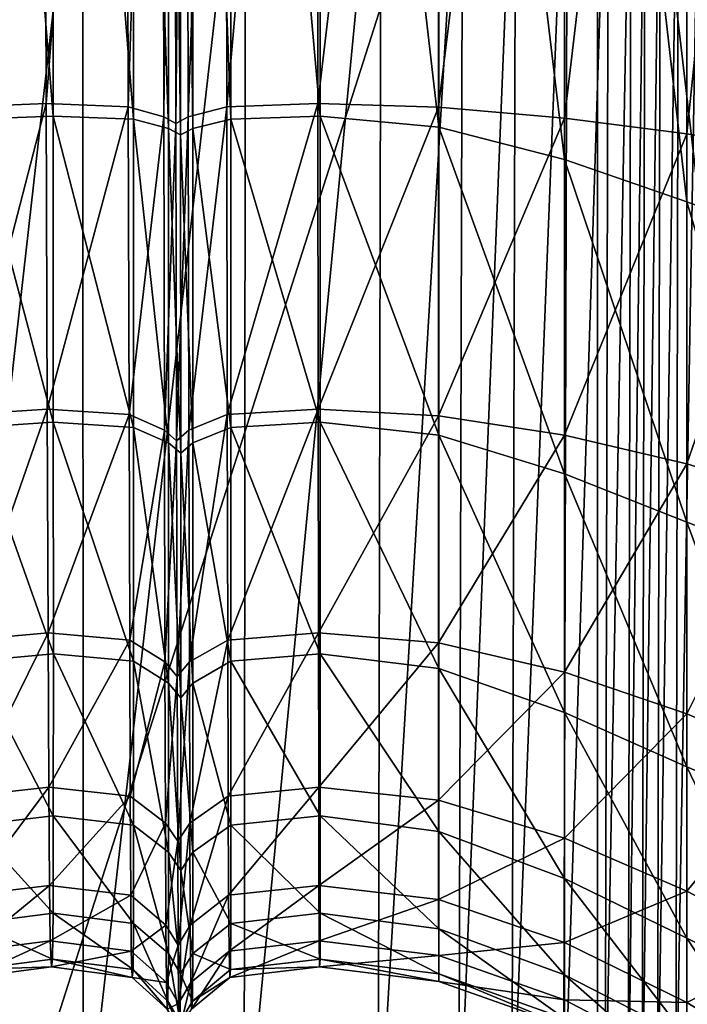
# Model space of a CAD drawing. Header units: millimetres. Extents: x 2387 to 13955, y -4964 to 364.
# Tile 302 of 656: x 7103 to 7126, y -4862 to -4828. Entities that reach past the tile are written whole.
import ezdxf

# ---------------------------------------------------------------- set-up
doc = ezdxf.new("R2010")
doc.units = ezdxf.units.MM
doc.header["$MEASUREMENT"] = 0
doc.layers.add('Predefinito', color=7, linetype='Continuous', true_color=0x000000)

msp = doc.modelspace()

# ---------------------------------------------------------------- linework, layer by layer
at = {"layer": 'Predefinito'}
for points in [[(7103.877, -4795, 936.047), (7100.972, -4795.056, 935.68), (7101.106, -4831.005, 938.143)], [(7101.106, -4831.005, 938.143), (7103.984, -4830.888, 938.492), (7103.877, -4795, 936.047)], [(7106.781, -4795.056, 935.681), (7103.877, -4795, 936.047), (7103.984, -4830.888, 938.492)], [(7103.984, -4830.888, 938.492), (7106.862, -4831.005, 938.143), (7106.781, -4795.056, 935.681)], [(7108.035, -4795.224, 934.583), (7106.781, -4795.056, 935.681), (7106.862, -4831.005, 938.143)], [(7110.251, -4795.056, 935.682), (7108.891, -4795.224, 934.583), (7108.963, -4831.355, 937.096)], [(7108.963, -4831.355, 937.096), (7110.314, -4831.004, 938.144), (7110.251, -4795.056, 935.682)], [(7113.477, -4794.999, 936.048), (7110.251, -4795.056, 935.682), (7110.314, -4831.004, 938.144)], [(7110.314, -4831.004, 938.144), (7113.513, -4830.887, 938.493), (7113.477, -4794.999, 936.048)], [(7117.727, -4795.011, 935.503), (7113.477, -4794.999, 936.048), (7113.513, -4830.887, 938.493)], [(7113.513, -4830.887, 938.493), (7117.736, -4831.016, 937.93), (7117.727, -4795.011, 935.503)], [(7122.162, -4795.046, 933.865), (7117.727, -4795.011, 935.503), (7117.736, -4831.016, 937.93)], [(7117.736, -4831.016, 937.93), (7122.162, -4831.403, 936.238), (7122.162, -4795.046, 933.865)], [(7126.447, -4795.077, 931.527), (7122.162, -4795.046, 933.865), (7122.162, -4831.403, 936.238)], [(7122.162, -4831.403, 936.238), (7126.447, -4831.956, 933.865), (7126.447, -4795.077, 931.527)], [(7126.447, -4831.956, 933.865), (7130.25, -4832.585, 931.257), (7130.25, -4795.075, 928.879)], [(7130.25, -4795.075, 928.879), (7126.447, -4795.077, 931.527), (7126.447, -4831.956, 933.865)], [(7106.862, -4831.005, 938.143), (7108.107, -4831.356, 937.095), (7108.035, -4795.224, 934.583)], [(7108.463, -4795.335, 933.851), (7108.035, -4795.224, 934.583), (7108.107, -4831.356, 937.095)], [(7108.107, -4831.356, 937.095), (7108.535, -4831.59, 936.397), (7108.463, -4795.335, 933.851)], [(7108.891, -4795.224, 934.583), (7108.463, -4795.335, 933.851), (7108.535, -4831.59, 936.397)], [(7108.535, -4831.59, 936.397), (7108.963, -4831.355, 937.096), (7108.891, -4795.224, 934.583)], [(7101.371, -4795.599, 1127.616), (7104.196, -4795.554, 1127.247), (7104.226, -4831.332, 1125.431)], [(7104.226, -4831.332, 1125.431), (7101.409, -4831.441, 1125.784), (7101.371, -4795.599, 1127.616)], [(7107.044, -4831.441, 1125.781), (7104.226, -4831.332, 1125.431), (7104.196, -4795.554, 1127.247)], [(7104.196, -4795.554, 1127.247), (7107.021, -4795.6, 1127.614), (7107.044, -4831.441, 1125.781)], [(7108.269, -4831.766, 1126.833), (7107.044, -4831.441, 1125.781), (7107.021, -4795.6, 1127.614)], [(7107.021, -4795.6, 1127.614), (7108.248, -4795.737, 1128.716), (7108.269, -4831.766, 1126.833)], [(7108.698, -4831.983, 1127.535), (7108.269, -4831.766, 1126.833), (7108.248, -4795.737, 1128.716)], [(7108.248, -4795.737, 1128.716), (7108.677, -4795.828, 1129.451), (7108.698, -4831.983, 1127.535)], [(7108.677, -4795.828, 1129.451), (7109.104, -4795.737, 1128.716), (7109.125, -4831.766, 1126.833)], [(7109.104, -4795.737, 1128.716), (7110.438, -4795.6, 1127.612), (7110.456, -4831.441, 1125.778)], [(7110.456, -4831.441, 1125.778), (7109.125, -4831.766, 1126.833), (7109.104, -4795.737, 1128.716)], [(7110.438, -4795.6, 1127.612), (7113.584, -4795.554, 1127.243), (7113.594, -4831.333, 1125.425)], [(7113.594, -4831.333, 1125.425), (7110.456, -4831.441, 1125.778), (7110.438, -4795.6, 1127.612)], [(7117.757, -4831.714, 1125.987), (7113.594, -4831.333, 1125.425), (7113.584, -4795.554, 1127.243)], [(7113.584, -4795.554, 1127.243), (7117.755, -4795.825, 1127.772), (7117.757, -4831.714, 1125.987)], [(7109.125, -4831.766, 1126.833), (7108.698, -4831.983, 1127.535), (7108.677, -4795.828, 1129.451)], [(7122.162, -4832.857, 1127.678), (7117.757, -4831.714, 1125.987), (7117.755, -4795.825, 1127.772)], [(7117.755, -4795.825, 1127.772), (7122.162, -4796.636, 1129.365), (7122.162, -4832.857, 1127.678)], [(7126.447, -4834.337, 1129.907), (7122.162, -4832.857, 1127.678), (7122.162, -4796.636, 1129.365)], [(7122.162, -4796.636, 1129.365), (7126.447, -4797.759, 1131.585), (7126.447, -4834.337, 1129.907)], [(7130.251, -4835.728, 1132.084), (7126.447, -4834.337, 1129.907), (7126.447, -4797.759, 1131.585)], [(7126.447, -4797.759, 1131.585), (7130.251, -4798.968, 1133.993), (7130.251, -4835.728, 1132.084)], [(7102.349, -4869.299, 608.074), (7102.349, -4803.723, 608.072), (7123.32, -4803.723, 730.186)], [(7123.32, -4803.723, 730.186), (7123.318, -4869.299, 730.171), (7102.349, -4869.299, 608.074)], [(7130.95, -4869.299, 775.36), (7123.318, -4869.299, 730.171), (7123.32, -4803.723, 730.186)], [(7123.32, -4803.723, 730.186), (7130.952, -4803.723, 775.376), (7130.95, -4869.299, 775.36)], [(7118.449, -4867.967, 1227.678), (7120.309, -4867.744, 1227.08), (7120.458, -4818.252, 1229.927)], [(7120.458, -4818.252, 1229.927), (7118.589, -4818.311, 1230.59), (7118.449, -4867.967, 1227.678)], [(7120.309, -4867.744, 1227.08), (7122.127, -4867.606, 1226.246), (7122.26, -4818.205, 1229.067)], [(7122.26, -4818.205, 1229.067), (7120.458, -4818.252, 1229.927), (7120.309, -4867.744, 1227.08)], [(7122.127, -4867.606, 1226.246), (7123.592, -4867.514, 1225.454), (7123.703, -4818.167, 1228.267)], [(7123.703, -4818.167, 1228.267), (7122.26, -4818.205, 1229.067), (7122.127, -4867.606, 1226.246)], [(7123.592, -4867.514, 1225.454), (7124.393, -4867.427, 1224.981), (7124.498, -4818.13, 1227.784)], [(7124.498, -4818.13, 1227.784), (7123.703, -4818.167, 1228.267), (7123.592, -4867.514, 1225.454)], [(7124.393, -4867.427, 1224.981), (7124.887, -4867.371, 1224.773), (7124.991, -4818.106, 1227.568)], [(7124.991, -4818.106, 1227.568), (7124.498, -4818.13, 1227.784), (7124.393, -4867.427, 1224.981)], [(7125.531, -4818.107, 1227.576), (7124.991, -4818.106, 1227.568), (7124.887, -4867.371, 1224.773)], [(7124.887, -4867.371, 1224.773), (7125.427, -4867.372, 1224.78), (7125.531, -4818.107, 1227.576)], [(7126.159, -4818.112, 1227.623), (7125.531, -4818.107, 1227.576), (7125.427, -4867.372, 1224.78)], [(7125.427, -4867.372, 1224.78), (7126.06, -4867.383, 1224.824), (7126.159, -4818.112, 1227.623)], [(7126.06, -4867.383, 1224.824), (7126.832, -4867.357, 1224.729), (7126.919, -4818.101, 1227.528)], [(7126.919, -4818.101, 1227.528), (7126.159, -4818.112, 1227.623), (7126.06, -4867.383, 1224.824)], [(7105.269, -4818.394, 1231.972), (7099.561, -4818.389, 1231.7), (7099.63, -4868.276, 1228.701)], [(7099.63, -4868.276, 1228.701), (7105.276, -4868.298, 1228.973), (7105.269, -4818.394, 1231.972)], [(7110.977, -4818.389, 1231.7), (7105.269, -4818.394, 1231.972), (7105.276, -4868.298, 1228.973)], [(7105.276, -4868.298, 1228.973), (7110.921, -4868.276, 1228.701), (7110.977, -4818.389, 1231.7)], [(7110.921, -4868.276, 1228.701), (7115.626, -4868.177, 1228.174), (7115.734, -4818.364, 1231.151)], [(7115.734, -4818.364, 1231.151), (7110.977, -4818.389, 1231.7), (7110.921, -4868.276, 1228.701)], [(7115.626, -4868.177, 1228.174), (7118.449, -4867.967, 1227.678), (7118.589, -4818.311, 1230.59)], [(7118.589, -4818.311, 1230.59), (7115.734, -4818.364, 1231.151), (7115.626, -4868.177, 1228.174)], [(7103.984, -4830.888, 938.492), (7101.106, -4831.005, 938.143), (7101.15, -4841.801, 942.237)], [(7101.15, -4841.801, 942.237), (7104.019, -4841.616, 942.552), (7103.984, -4830.888, 938.492)], [(7106.862, -4831.005, 938.143), (7103.984, -4830.888, 938.492), (7104.019, -4841.616, 942.552)], [(7104.019, -4841.616, 942.552), (7106.888, -4841.801, 942.238), (7106.862, -4831.005, 938.143)], [(7108.107, -4831.356, 937.095), (7106.862, -4831.005, 938.143), (7106.888, -4841.801, 942.238)], [(7110.314, -4831.004, 938.144), (7108.963, -4831.355, 937.096), (7108.986, -4842.355, 941.294)], [(7108.986, -4842.355, 941.294), (7110.335, -4841.801, 942.238), (7110.314, -4831.004, 938.144)], [(7113.513, -4830.887, 938.493), (7110.314, -4831.004, 938.144), (7110.335, -4841.801, 942.238)], [(7110.335, -4841.801, 942.238), (7113.525, -4841.616, 942.553), (7113.513, -4830.887, 938.493)], [(7117.736, -4831.016, 937.93), (7113.513, -4830.887, 938.493), (7113.525, -4841.616, 942.553)], [(7113.525, -4841.616, 942.553), (7117.739, -4841.844, 942.012), (7117.736, -4831.016, 937.93)], [(7122.162, -4831.403, 936.238), (7117.736, -4831.016, 937.93), (7117.739, -4841.844, 942.012)], [(7101.409, -4831.441, 1125.784), (7104.226, -4831.332, 1125.431), (7104.233, -4842.073, 1121.866)], [(7104.226, -4831.332, 1125.431), (7107.044, -4831.441, 1125.781), (7107.049, -4842.255, 1122.179)], [(7107.049, -4842.255, 1122.179), (7104.233, -4842.073, 1121.866), (7104.226, -4831.332, 1125.431)], [(7106.888, -4841.801, 942.238), (7108.13, -4842.355, 941.293), (7108.107, -4831.356, 937.095)], [(7108.535, -4831.59, 936.397), (7108.107, -4831.356, 937.095), (7108.13, -4842.355, 941.293)], [(7108.963, -4831.355, 937.096), (7108.535, -4831.59, 936.397), (7108.558, -4842.725, 940.664)], [(7108.558, -4842.725, 940.664), (7108.986, -4842.355, 941.294), (7108.963, -4831.355, 937.096)], [(7110.456, -4831.441, 1125.778), (7113.594, -4831.333, 1125.425), (7113.597, -4842.074, 1121.86)], [(7113.594, -4831.333, 1125.425), (7117.757, -4831.714, 1125.987), (7117.758, -4842.527, 1122.419)], [(7117.758, -4842.527, 1122.419), (7113.597, -4842.074, 1121.86), (7113.594, -4831.333, 1125.425)], [(7104.233, -4842.073, 1121.866), (7101.417, -4842.254, 1122.183), (7101.409, -4831.441, 1125.784)], [(7107.044, -4831.441, 1125.781), (7108.269, -4831.766, 1126.833), (7108.274, -4842.798, 1123.123)], [(7108.274, -4842.798, 1123.123), (7107.049, -4842.255, 1122.179), (7107.044, -4831.441, 1125.781)], [(7108.13, -4842.355, 941.293), (7108.558, -4842.725, 940.664), (7108.535, -4831.59, 936.397)], [(7109.125, -4831.766, 1126.833), (7110.456, -4831.441, 1125.778), (7110.46, -4842.255, 1122.177)], [(7113.597, -4842.074, 1121.86), (7110.46, -4842.255, 1122.177), (7110.456, -4831.441, 1125.778)], [(7117.739, -4841.844, 942.012), (7122.162, -4842.529, 940.388), (7122.162, -4831.403, 936.238)], [(7117.757, -4831.714, 1125.987), (7122.162, -4832.857, 1127.678), (7122.163, -4843.888, 1124.103)], [(7122.163, -4843.888, 1124.103), (7117.758, -4842.527, 1122.419), (7117.757, -4831.714, 1125.987)], [(7126.447, -4831.956, 933.865), (7122.162, -4831.403, 936.238), (7122.162, -4842.529, 940.388)], [(7108.269, -4831.766, 1126.833), (7108.698, -4831.983, 1127.535), (7108.702, -4843.161, 1123.753)], [(7108.702, -4843.161, 1123.753), (7108.274, -4842.798, 1123.123), (7108.269, -4831.766, 1126.833)], [(7108.698, -4831.983, 1127.535), (7109.125, -4831.766, 1126.833), (7109.13, -4842.798, 1123.123)], [(7109.13, -4842.798, 1123.123), (7108.702, -4843.161, 1123.753), (7108.698, -4831.983, 1127.535)], [(7110.46, -4842.255, 1122.177), (7109.13, -4842.798, 1123.123), (7109.125, -4831.766, 1126.833)], [(7122.162, -4842.529, 940.388), (7126.447, -4843.529, 938.12), (7126.447, -4831.956, 933.865)], [(7130.25, -4832.585, 931.257), (7126.447, -4831.956, 933.865), (7126.447, -4843.529, 938.12)], [(7126.447, -4843.529, 938.12), (7130.25, -4844.705, 935.647), (7130.25, -4832.585, 931.257)], [(7122.162, -4832.857, 1127.678), (7126.447, -4834.337, 1129.907), (7126.448, -4845.576, 1126.244)], [(7126.448, -4845.576, 1126.244), (7122.163, -4843.888, 1124.103), (7122.162, -4832.857, 1127.678)], [(7126.447, -4834.337, 1129.907), (7130.251, -4835.728, 1132.084), (7130.251, -4847.011, 1128.176)], [(7130.251, -4847.011, 1128.176), (7126.448, -4845.576, 1126.244), (7126.447, -4834.337, 1129.907)], [(7104.019, -4841.616, 942.552), (7101.15, -4841.801, 942.237), (7101.188, -4849.717, 947.609)], [(7101.188, -4849.717, 947.609), (7104.05, -4849.462, 947.865), (7104.019, -4841.616, 942.552)], [(7106.888, -4841.801, 942.238), (7104.019, -4841.616, 942.552), (7104.05, -4849.462, 947.865)], [(7113.525, -4841.616, 942.553), (7110.335, -4841.801, 942.238), (7110.352, -4849.717, 947.609)], [(7110.352, -4849.717, 947.609), (7113.535, -4849.461, 947.865), (7113.525, -4841.616, 942.553)], [(7117.739, -4841.844, 942.012), (7113.525, -4841.616, 942.553), (7113.535, -4849.461, 947.865)], [(7101.417, -4842.254, 1122.183), (7104.233, -4842.073, 1121.866), (7104.235, -4850.201, 1115.943)], [(7104.05, -4849.462, 947.865), (7106.911, -4849.717, 947.609), (7106.888, -4841.801, 942.238)], [(7107.051, -4850.457, 1116.192), (7104.235, -4850.201, 1115.943), (7104.233, -4842.073, 1121.866)], [(7104.233, -4842.073, 1121.866), (7107.049, -4842.255, 1122.179), (7107.051, -4850.457, 1116.192)], [(7108.13, -4842.355, 941.293), (7106.888, -4841.801, 942.238), (7106.911, -4849.717, 947.609)], [(7110.335, -4841.801, 942.238), (7108.986, -4842.355, 941.294), (7109.006, -4850.482, 946.842)], [(7109.006, -4850.482, 946.842), (7110.352, -4849.717, 947.609), (7110.335, -4841.801, 942.238)], [(7110.46, -4842.255, 1122.177), (7113.597, -4842.074, 1121.86), (7113.597, -4850.201, 1115.936)], [(7113.535, -4849.461, 947.865), (7117.742, -4849.807, 947.434), (7117.739, -4841.844, 942.012)], [(7117.758, -4850.715, 1116.461), (7113.597, -4850.201, 1115.936), (7113.597, -4842.074, 1121.86)], [(7113.597, -4842.074, 1121.86), (7117.758, -4842.527, 1122.419), (7117.758, -4850.715, 1116.461)], [(7122.162, -4842.529, 940.388), (7117.739, -4841.844, 942.012), (7117.742, -4849.807, 947.434)], [(7104.235, -4850.201, 1115.943), (7101.42, -4850.457, 1116.196), (7101.417, -4842.254, 1122.183)], [(7106.911, -4849.717, 947.609), (7108.15, -4850.482, 946.842), (7108.13, -4842.355, 941.293)], [(7108.275, -4851.227, 1116.943), (7107.051, -4850.457, 1116.192), (7107.049, -4842.255, 1122.179)], [(7107.049, -4842.255, 1122.179), (7108.274, -4842.798, 1123.123), (7108.275, -4851.227, 1116.943)], [(7108.558, -4842.725, 940.664), (7108.13, -4842.355, 941.293), (7108.15, -4850.482, 946.842)], [(7108.986, -4842.355, 941.294), (7108.558, -4842.725, 940.664), (7108.578, -4850.992, 946.331)], [(7108.578, -4850.992, 946.331), (7109.006, -4850.482, 946.842), (7108.986, -4842.355, 941.294)], [(7109.13, -4842.798, 1123.123), (7110.46, -4842.255, 1122.177), (7110.461, -4850.458, 1116.189)], [(7113.597, -4850.201, 1115.936), (7110.461, -4850.458, 1116.189), (7110.46, -4842.255, 1122.177)], [(7108.15, -4850.482, 946.842), (7108.578, -4850.992, 946.331), (7108.558, -4842.725, 940.664)], [(7108.703, -4851.74, 1117.444), (7108.275, -4851.227, 1116.943), (7108.274, -4842.798, 1123.123)], [(7108.274, -4842.798, 1123.123), (7108.702, -4843.161, 1123.753), (7108.703, -4851.74, 1117.444)], [(7108.702, -4843.161, 1123.753), (7109.13, -4842.798, 1123.123), (7109.131, -4851.227, 1116.942)], [(7110.461, -4850.458, 1116.189), (7109.131, -4851.227, 1116.942), (7109.13, -4842.798, 1123.123)], [(7117.742, -4849.807, 947.434), (7122.162, -4850.845, 946.14), (7122.162, -4842.529, 940.388)], [(7122.163, -4852.257, 1118.04), (7117.758, -4850.715, 1116.461), (7117.758, -4842.527, 1122.419)], [(7117.758, -4842.527, 1122.419), (7122.163, -4843.888, 1124.103), (7122.163, -4852.257, 1118.04)], [(7126.447, -4843.529, 938.12), (7122.162, -4842.529, 940.388), (7122.162, -4850.845, 946.14)], [(7109.131, -4851.227, 1116.942), (7108.703, -4851.74, 1117.444), (7108.702, -4843.161, 1123.753)], [(7122.162, -4850.845, 946.14), (7126.447, -4852.305, 944.267), (7126.447, -4843.529, 938.12)], [(7130.25, -4844.705, 935.647), (7126.447, -4843.529, 938.12), (7126.447, -4852.305, 944.267)], [(7126.448, -4854.166, 1120.029), (7122.163, -4852.257, 1118.04), (7122.163, -4843.888, 1124.103)], [(7122.163, -4843.888, 1124.103), (7126.448, -4845.576, 1126.244), (7126.448, -4854.166, 1120.029)], [(7126.447, -4852.305, 944.267), (7130.25, -4853.915, 942.097), (7130.25, -4844.705, 935.647)], [(7130.251, -4855.782, 1121.782), (7126.448, -4854.166, 1120.029), (7126.448, -4845.576, 1126.244)], [(7126.448, -4845.576, 1126.244), (7130.251, -4847.011, 1128.176), (7130.251, -4855.782, 1121.782)], [(7104.05, -4849.462, 947.865), (7101.188, -4849.717, 947.609), (7101.22, -4855.193, 955.09)], [(7101.22, -4855.193, 955.09), (7104.075, -4854.879, 955.275), (7104.05, -4849.462, 947.865)], [(7106.911, -4849.717, 947.609), (7104.05, -4849.462, 947.865), (7104.075, -4854.879, 955.275)], [(7113.535, -4849.461, 947.865), (7110.352, -4849.717, 947.609), (7110.367, -4855.193, 955.091)], [(7110.367, -4855.193, 955.091), (7113.543, -4854.878, 955.275), (7113.535, -4849.461, 947.865)], [(7117.742, -4849.807, 947.434), (7113.535, -4849.461, 947.865), (7113.543, -4854.878, 955.275)], [(7104.075, -4854.879, 955.275), (7106.93, -4855.193, 955.091), (7106.911, -4849.717, 947.609)], [(7108.15, -4850.482, 946.842), (7106.911, -4849.717, 947.609), (7106.93, -4855.193, 955.091)], [(7110.352, -4849.717, 947.609), (7109.006, -4850.482, 946.842), (7109.023, -4856.136, 954.538)], [(7109.023, -4856.136, 954.538), (7110.367, -4855.193, 955.091), (7110.352, -4849.717, 947.609)], [(7113.543, -4854.878, 955.275), (7117.744, -4855.327, 954.962), (7117.742, -4849.807, 947.434)], [(7122.162, -4850.845, 946.14), (7117.742, -4849.807, 947.434), (7117.744, -4855.327, 954.962)], [(7101.42, -4850.457, 1116.196), (7104.235, -4850.201, 1115.943), (7104.232, -4855.886, 1107.657)], [(7107.049, -4856.205, 1107.829), (7104.232, -4855.886, 1107.657), (7104.235, -4850.201, 1115.943)], [(7104.235, -4850.201, 1115.943), (7107.051, -4850.457, 1116.192), (7107.049, -4856.205, 1107.829)], [(7110.461, -4850.458, 1116.189), (7113.597, -4850.201, 1115.936), (7113.597, -4855.887, 1107.65)], [(7113.597, -4850.201, 1115.936), (7117.758, -4850.715, 1116.461), (7117.758, -4856.435, 1108.106)], [(7117.758, -4856.435, 1108.106), (7113.597, -4855.887, 1107.65), (7113.597, -4850.201, 1115.936)], [(7104.232, -4855.886, 1107.657), (7101.417, -4856.205, 1107.834), (7101.42, -4850.457, 1116.196)], [(7106.93, -4855.193, 955.091), (7108.167, -4856.136, 954.538), (7108.15, -4850.482, 946.842)], [(7108.273, -4857.162, 1108.353), (7107.049, -4856.205, 1107.829), (7107.051, -4850.457, 1116.192)], [(7107.051, -4850.457, 1116.192), (7108.275, -4851.227, 1116.943), (7108.273, -4857.162, 1108.353)], [(7108.578, -4850.992, 946.331), (7108.15, -4850.482, 946.842), (7108.167, -4856.136, 954.538)], [(7109.006, -4850.482, 946.842), (7108.578, -4850.992, 946.331), (7108.595, -4856.765, 954.17)], [(7108.595, -4856.765, 954.17), (7109.023, -4856.136, 954.538), (7109.006, -4850.482, 946.842)], [(7109.131, -4851.227, 1116.942), (7110.461, -4850.458, 1116.189), (7110.46, -4856.206, 1107.827)], [(7113.597, -4855.887, 1107.65), (7110.46, -4856.206, 1107.827), (7110.461, -4850.458, 1116.189)], [(7117.758, -4850.715, 1116.461), (7122.163, -4852.257, 1118.04), (7122.163, -4858.077, 1109.48)], [(7122.163, -4858.077, 1109.48), (7117.758, -4856.435, 1108.106), (7117.758, -4850.715, 1116.461)], [(7108.167, -4856.136, 954.538), (7108.595, -4856.765, 954.17), (7108.578, -4850.992, 946.331)], [(7117.744, -4855.327, 954.962), (7122.162, -4856.671, 954.023), (7122.162, -4850.845, 946.14)], [(7126.447, -4852.305, 944.267), (7122.162, -4850.845, 946.14), (7122.162, -4856.671, 954.023)], [(7108.701, -4857.8, 1108.702), (7108.273, -4857.162, 1108.353), (7108.275, -4851.227, 1116.943)], [(7108.275, -4851.227, 1116.943), (7108.703, -4851.74, 1117.444), (7108.701, -4857.8, 1108.702)], [(7108.703, -4851.74, 1117.444), (7109.131, -4851.227, 1116.942), (7109.129, -4857.162, 1108.352)], [(7110.46, -4856.206, 1107.827), (7109.129, -4857.162, 1108.352), (7109.131, -4851.227, 1116.942)], [(7109.129, -4857.162, 1108.352), (7108.701, -4857.8, 1108.702), (7108.703, -4851.74, 1117.444)], [(7122.162, -4856.671, 954.023), (7126.447, -4858.525, 952.584), (7126.447, -4852.305, 944.267)], [(7122.163, -4852.257, 1118.04), (7126.448, -4854.166, 1120.029), (7126.448, -4860.173, 1111.256)], [(7126.448, -4860.173, 1111.256), (7122.163, -4858.077, 1109.48), (7122.163, -4852.257, 1118.04)], [(7130.25, -4853.915, 942.097), (7126.447, -4852.305, 944.267), (7126.447, -4858.525, 952.584)], [(7126.447, -4858.525, 952.584), (7130.25, -4860.501, 950.775), (7130.25, -4853.915, 942.097)], [(7126.448, -4854.166, 1120.029), (7130.251, -4855.782, 1121.782), (7130.251, -4862.082, 1112.917)], [(7130.251, -4862.082, 1112.917), (7126.448, -4860.173, 1111.256), (7126.448, -4854.166, 1120.029)], [(7104.075, -4854.879, 955.275), (7101.22, -4855.193, 955.09), (7101.246, -4858.671, 965.516)], [(7101.246, -4858.671, 965.516), (7104.096, -4858.321, 965.628), (7104.075, -4854.879, 955.275)], [(7106.93, -4855.193, 955.091), (7104.075, -4854.879, 955.275), (7104.096, -4858.321, 965.628)], [(7113.543, -4854.878, 955.275), (7110.367, -4855.193, 955.091), (7110.379, -4858.671, 965.516)], [(7110.379, -4858.671, 965.516), (7113.55, -4858.321, 965.628), (7113.543, -4854.878, 955.275)], [(7117.744, -4855.327, 954.962), (7113.543, -4854.878, 955.275), (7113.55, -4858.321, 965.628)], [(7104.096, -4858.321, 965.628), (7106.946, -4858.671, 965.516), (7106.93, -4855.193, 955.091)], [(7108.167, -4856.136, 954.538), (7106.93, -4855.193, 955.091), (7106.946, -4858.671, 965.516)], [(7110.367, -4855.193, 955.091), (7109.023, -4856.136, 954.538), (7109.037, -4859.72, 965.18)], [(7109.037, -4859.72, 965.18), (7110.379, -4858.671, 965.516), (7110.367, -4855.193, 955.091)], [(7113.55, -4858.321, 965.628), (7117.746, -4858.822, 965.362), (7117.744, -4855.327, 954.962)], [(7122.162, -4856.671, 954.023), (7117.744, -4855.327, 954.962), (7117.746, -4858.822, 965.362)], [(7101.417, -4856.205, 1107.834), (7104.232, -4855.886, 1107.657), (7104.226, -4859.301, 1097.002)], [(7107.044, -4859.654, 1097.103), (7104.226, -4859.301, 1097.002), (7104.232, -4855.886, 1107.657)], [(7104.232, -4855.886, 1107.657), (7107.049, -4856.205, 1107.829), (7107.044, -4859.654, 1097.103)], [(7110.46, -4856.206, 1107.827), (7113.597, -4855.887, 1107.65), (7113.594, -4859.301, 1096.995)], [(7117.758, -4859.841, 1097.347), (7113.594, -4859.301, 1096.995), (7113.597, -4855.887, 1107.65)], [(7113.597, -4855.887, 1107.65), (7117.758, -4856.435, 1108.106), (7117.758, -4859.841, 1097.347)], [(7104.226, -4859.301, 1097.002), (7101.408, -4859.654, 1097.107), (7101.417, -4856.205, 1107.834)], [(7106.946, -4858.671, 965.516), (7108.181, -4859.72, 965.18), (7108.167, -4856.136, 954.538)], [(7108.268, -4860.714, 1097.412), (7107.044, -4859.654, 1097.103), (7107.049, -4856.205, 1107.829)], [(7107.049, -4856.205, 1107.829), (7108.273, -4857.162, 1108.353), (7108.268, -4860.714, 1097.412)], [(7108.595, -4856.765, 954.17), (7108.167, -4856.136, 954.538), (7108.181, -4859.72, 965.18)], [(7109.023, -4856.136, 954.538), (7108.595, -4856.765, 954.17), (7108.609, -4860.42, 964.956)], [(7108.609, -4860.42, 964.956), (7109.037, -4859.72, 965.18), (7109.023, -4856.136, 954.538)], [(7109.129, -4857.162, 1108.352), (7110.46, -4856.206, 1107.827), (7110.456, -4859.655, 1097.101)], [(7113.594, -4859.301, 1096.995), (7110.456, -4859.655, 1097.101), (7110.46, -4856.206, 1107.827)], [(7122.163, -4861.459, 1098.411), (7117.758, -4859.841, 1097.347), (7117.758, -4856.435, 1108.106)], [(7117.758, -4856.435, 1108.106), (7122.163, -4858.077, 1109.48), (7122.163, -4861.459, 1098.411)], [(7108.181, -4859.72, 965.18), (7108.609, -4860.42, 964.956), (7108.595, -4856.765, 954.17)], [(7117.746, -4858.822, 965.362), (7122.162, -4860.324, 964.563), (7122.162, -4856.671, 954.023)], [(7126.447, -4858.525, 952.584), (7122.162, -4856.671, 954.023), (7122.162, -4860.324, 964.563)], [(7108.696, -4861.421, 1097.618), (7108.268, -4860.714, 1097.412), (7108.273, -4857.162, 1108.353)], [(7108.273, -4857.162, 1108.353), (7108.701, -4857.8, 1108.702), (7108.696, -4861.421, 1097.618)], [(7108.701, -4857.8, 1108.702), (7109.129, -4857.162, 1108.352), (7109.124, -4860.714, 1097.411)], [(7110.456, -4859.655, 1097.101), (7109.124, -4860.714, 1097.411), (7109.129, -4857.162, 1108.352)], [(7109.124, -4860.714, 1097.411), (7108.696, -4861.421, 1097.618), (7108.701, -4857.8, 1108.702)], [(7104.096, -4858.321, 965.628), (7101.246, -4858.671, 965.516), (7101.279, -4860.631, 987.912)], [(7101.279, -4860.631, 987.912), (7104.122, -4860.264, 987.96), (7104.096, -4858.321, 965.628)], [(7106.946, -4858.671, 965.516), (7104.096, -4858.321, 965.628), (7104.122, -4860.264, 987.96)], [(7113.55, -4858.321, 965.628), (7110.379, -4858.671, 965.516), (7110.395, -4860.631, 987.911)], [(7110.395, -4860.631, 987.911), (7113.559, -4860.263, 987.96), (7113.55, -4858.321, 965.628)], [(7117.746, -4858.822, 965.362), (7113.55, -4858.321, 965.628), (7113.559, -4860.263, 987.96)], [(7126.448, -4863.661, 1099.917), (7122.163, -4861.459, 1098.411), (7122.163, -4858.077, 1109.48)], [(7122.163, -4858.077, 1109.48), (7126.448, -4860.173, 1111.256), (7126.448, -4863.661, 1099.917)], [(7104.122, -4860.264, 987.96), (7106.966, -4860.631, 987.912), (7106.946, -4858.671, 965.516)], [(7108.181, -4859.72, 965.18), (7106.946, -4858.671, 965.516), (7106.966, -4860.631, 987.912)], [(7110.379, -4858.671, 965.516), (7109.037, -4859.72, 965.18), (7109.055, -4861.732, 987.766)], [(7109.055, -4861.732, 987.766), (7110.395, -4860.631, 987.911), (7110.379, -4858.671, 965.516)], [(7122.162, -4860.324, 964.563), (7126.447, -4862.432, 963.352), (7126.447, -4858.525, 952.584)], [(7130.25, -4860.501, 950.775), (7126.447, -4858.525, 952.584), (7126.447, -4862.432, 963.352)], [(7113.559, -4860.263, 987.96), (7117.748, -4860.782, 987.763), (7117.746, -4858.822, 965.362)], [(7122.162, -4860.324, 964.563), (7117.746, -4858.822, 965.362), (7117.748, -4860.782, 987.763)], [(7101.408, -4859.654, 1097.107), (7104.226, -4859.301, 1097.002), (7104.206, -4860.91, 1074.659)], [(7107.029, -4861.278, 1074.699), (7104.206, -4860.91, 1074.659), (7104.226, -4859.301, 1097.002)], [(7104.226, -4859.301, 1097.002), (7107.044, -4859.654, 1097.103), (7107.029, -4861.278, 1074.699)], [(7110.456, -4859.655, 1097.101), (7113.594, -4859.301, 1096.995), (7113.588, -4860.91, 1074.653)], [(7117.756, -4861.43, 1074.854), (7113.588, -4860.91, 1074.653), (7113.594, -4859.301, 1096.995)], [(7113.594, -4859.301, 1096.995), (7117.758, -4859.841, 1097.347), (7117.756, -4861.43, 1074.854)], [(7104.206, -4860.91, 1074.659), (7101.383, -4861.278, 1074.703), (7101.408, -4859.654, 1097.107)], [(7106.966, -4860.631, 987.912), (7108.199, -4861.732, 987.766), (7108.181, -4859.72, 965.18)], [(7108.255, -4862.383, 1074.825), (7107.029, -4861.278, 1074.699), (7107.044, -4859.654, 1097.103)], [(7107.044, -4859.654, 1097.103), (7108.268, -4860.714, 1097.412), (7108.255, -4862.383, 1074.825)], [(7108.609, -4860.42, 964.956), (7108.181, -4859.72, 965.18), (7108.199, -4861.732, 987.766)], [(7109.037, -4859.72, 965.18), (7108.609, -4860.42, 964.956), (7108.627, -4862.466, 987.669)], [(7108.627, -4862.466, 987.669), (7109.055, -4861.732, 987.766), (7109.037, -4859.72, 965.18)], [(7109.124, -4860.714, 1097.411), (7110.456, -4859.655, 1097.101), (7110.444, -4861.278, 1074.697)], [(7113.588, -4860.91, 1074.653), (7110.444, -4861.278, 1074.697), (7110.456, -4859.655, 1097.101)], [(7122.163, -4862.99, 1075.462), (7117.756, -4861.43, 1074.854), (7117.758, -4859.841, 1097.347)], [(7117.758, -4859.841, 1097.347), (7122.163, -4861.459, 1098.411), (7122.163, -4862.99, 1075.462)], [(7104.122, -4860.264, 987.96), (7101.279, -4860.631, 987.912), (7101.333, -4861.552, 1031.306)], [(7101.333, -4861.552, 1031.306), (7104.165, -4861.179, 1031.308), (7104.122, -4860.264, 987.96)], [(7106.966, -4860.631, 987.912), (7104.122, -4860.264, 987.96), (7104.165, -4861.179, 1031.308)], [(7113.559, -4860.263, 987.96), (7110.395, -4860.631, 987.911), (7110.42, -4861.552, 1031.303)], [(7110.42, -4861.552, 1031.303), (7113.574, -4861.179, 1031.305), (7113.559, -4860.263, 987.96)], [(7117.748, -4860.782, 987.763), (7113.559, -4860.263, 987.96), (7113.574, -4861.179, 1031.305)], [(7117.748, -4860.782, 987.763), (7122.162, -4862.34, 987.173), (7122.162, -4860.324, 964.563)], [(7126.447, -4862.432, 963.352), (7122.162, -4860.324, 964.563), (7122.162, -4862.34, 987.173)], [(7130.251, -4865.953, 1101.594), (7126.448, -4863.661, 1099.917), (7126.448, -4860.173, 1111.256)], [(7126.448, -4860.173, 1111.256), (7130.251, -4862.082, 1112.917), (7130.251, -4865.953, 1101.594)], [(7104.165, -4861.179, 1031.308), (7106.998, -4861.552, 1031.304), (7106.966, -4860.631, 987.912)], [(7108.199, -4861.732, 987.766), (7106.966, -4860.631, 987.912), (7106.998, -4861.552, 1031.304)], [(7108.199, -4861.732, 987.766), (7108.627, -4862.466, 987.669), (7108.609, -4860.42, 964.956)], [(7108.683, -4863.12, 1074.909), (7108.255, -4862.383, 1074.825), (7108.268, -4860.714, 1097.412)], [(7108.268, -4860.714, 1097.412), (7108.696, -4861.421, 1097.618), (7108.683, -4863.12, 1074.909)], [(7108.696, -4861.421, 1097.618), (7109.124, -4860.714, 1097.411), (7109.111, -4862.383, 1074.825)], [(7110.395, -4860.631, 987.911), (7109.055, -4861.732, 987.766), (7109.084, -4862.671, 1031.295)], [(7109.084, -4862.671, 1031.295), (7110.42, -4861.552, 1031.303), (7110.395, -4860.631, 987.911)], [(7110.444, -4861.278, 1074.697), (7109.111, -4862.383, 1074.825), (7109.124, -4860.714, 1097.411)], [(7126.447, -4862.432, 963.352), (7130.25, -4864.752, 961.85), (7130.25, -4860.501, 950.775)], [(7101.383, -4861.278, 1074.703), (7104.206, -4860.91, 1074.659), (7104.165, -4861.179, 1031.308)], [(7106.998, -4861.552, 1031.304), (7104.165, -4861.179, 1031.308), (7104.206, -4860.91, 1074.659)], [(7104.206, -4860.91, 1074.659), (7107.029, -4861.278, 1074.699), (7106.998, -4861.552, 1031.304)], [(7110.444, -4861.278, 1074.697), (7113.588, -4860.91, 1074.653), (7113.574, -4861.179, 1031.305)], [(7113.574, -4861.179, 1031.305), (7117.752, -4861.698, 1031.293), (7117.748, -4860.782, 987.763)], [(7117.752, -4861.698, 1031.293), (7113.574, -4861.179, 1031.305), (7113.588, -4860.91, 1074.653)], [(7113.588, -4860.91, 1074.653), (7117.756, -4861.43, 1074.854), (7117.752, -4861.698, 1031.293)], [(7122.162, -4862.34, 987.173), (7117.748, -4860.782, 987.763), (7117.752, -4861.698, 1031.293)], [(7104.165, -4861.179, 1031.308), (7101.333, -4861.552, 1031.306), (7101.383, -4861.278, 1074.703)], [(7108.228, -4862.671, 1031.295), (7106.998, -4861.552, 1031.304), (7107.029, -4861.278, 1074.699)], [(7107.029, -4861.278, 1074.699), (7108.255, -4862.383, 1074.825), (7108.228, -4862.671, 1031.295)], [(7109.111, -4862.383, 1074.825), (7108.683, -4863.12, 1074.909), (7108.696, -4861.421, 1097.618)], [(7109.111, -4862.383, 1074.825), (7110.444, -4861.278, 1074.697), (7110.42, -4861.552, 1031.303)], [(7113.574, -4861.179, 1031.305), (7110.42, -4861.552, 1031.303), (7110.444, -4861.278, 1074.697)], [(7122.162, -4863.256, 1031.261), (7117.752, -4861.698, 1031.293), (7117.756, -4861.43, 1074.854)], [(7117.756, -4861.43, 1074.854), (7122.163, -4862.99, 1075.462), (7122.162, -4863.256, 1031.261)], [(7106.998, -4861.552, 1031.304), (7108.228, -4862.671, 1031.295), (7108.199, -4861.732, 987.766)], [(7108.627, -4862.466, 987.669), (7108.199, -4861.732, 987.766), (7108.228, -4862.671, 1031.295)], [(7109.055, -4861.732, 987.766), (7108.627, -4862.466, 987.669), (7108.656, -4863.418, 1031.29)], [(7108.656, -4863.418, 1031.29), (7109.084, -4862.671, 1031.295), (7109.055, -4861.732, 987.766)], [(7110.42, -4861.552, 1031.303), (7109.084, -4862.671, 1031.295), (7109.111, -4862.383, 1074.825)], [(7117.752, -4861.698, 1031.293), (7122.162, -4863.256, 1031.261), (7122.162, -4862.34, 987.173)], [(7122.163, -4861.459, 1098.411), (7126.448, -4863.661, 1099.917), (7126.448, -4865.244, 1076.457)], [(7126.448, -4865.244, 1076.457), (7122.163, -4862.99, 1075.462), (7122.163, -4861.459, 1098.411)], [(7108.656, -4863.418, 1031.29), (7108.228, -4862.671, 1031.295), (7108.255, -4862.383, 1074.825)], [(7108.228, -4862.671, 1031.295), (7108.656, -4863.418, 1031.29), (7108.627, -4862.466, 987.669)], [(7108.255, -4862.383, 1074.825), (7108.683, -4863.12, 1074.909), (7108.656, -4863.418, 1031.29)], [(7108.683, -4863.12, 1074.909), (7109.111, -4862.383, 1074.825), (7109.084, -4862.671, 1031.295)], [(7126.447, -4864.583, 986.341), (7122.162, -4862.34, 987.173), (7122.162, -4863.256, 1031.261)], [(7122.162, -4862.34, 987.173), (7126.447, -4864.583, 986.341), (7126.447, -4862.432, 963.352)], [(7130.25, -4864.752, 961.85), (7126.447, -4862.432, 963.352), (7126.447, -4864.583, 986.341)]]:
    msp.add_3dface(points, dxfattribs=at)

doc.saveas('drawing.dxf')
